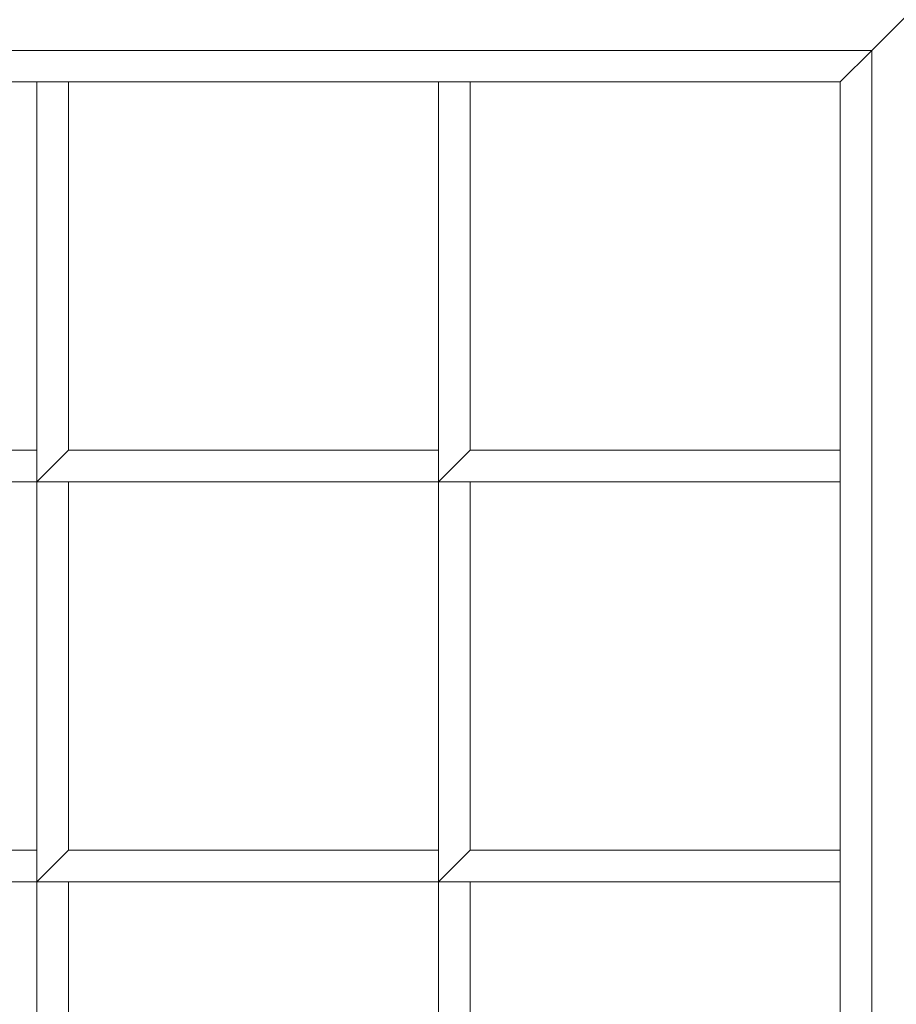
# Model space of a CAD drawing. Header units: inches. Extents: x 15 to 638, y -384 to 556.
# Tile 419 of 656: x 147.81 to 149.55, y 373.48 to 375.44. Entities that reach past the tile are written whole.
import ezdxf

# ---------------------------------------------------------------- set-up
doc = ezdxf.new("R2010")
doc.units = ezdxf.units.IN
doc.header["$MEASUREMENT"] = 0
for name, color, linetype, lineweight in [('A-CLNG', 13, 'Continuous', 9), ('A-FLOR', 192, 'Continuous', 9), ('A-ROOF', 132, 'Continuous', 9), ('M-EQPM', 90, 'Continuous', 9)]:
    doc.layers.add(name, color=color, linetype=linetype, lineweight=lineweight)

# ---------------------------------------------------------------- blocks, each defined once
blk = doc.blocks.new('Air Grill - 8_ x 16_-5608466-_3D_')
at = {"layer": 'M-EQPM'}
mesh = blk.add_polyface(dxfattribs=at)
corners = [(5.5, 9.5, 96), (-5.5, 9.5, 96), (-5.5, -9.5, 96), (5.5, -9.5, 96), (4, -8, 96), (-4, -8, 96), (-4, 8, 96), (4, 8, 96)]
mesh.append_faces([[corners[k] for k in face] for face in [(2, 5, 6, 1), (1, 6, 7, 0)]], dxfattribs={"vtx0": -1, "vtx2": -1})
mesh.append_faces([[corners[k] for k in face] for face in [(4, 5, 2, 3), (7, 4, 3, 0)]], dxfattribs={"vtx1": -1, "vtx3": -1})
mesh = blk.add_polyface(dxfattribs=at)
corners = [(5, -9, 95.75), (-5, -9, 95.75), (-5, 9, 95.75), (5, 9, 95.75), (4, 8, 95.75), (-4, 8, 95.75), (-4, -8, 95.75), (4, -8, 95.75)]
mesh.append_faces([[corners[k] for k in face] for face in [(2, 5, 6, 1), (1, 6, 7, 0)]], dxfattribs={"vtx0": -1, "vtx2": -1})
mesh.append_faces([[corners[k] for k in face] for face in [(4, 5, 2, 3), (7, 4, 3, 0)]], dxfattribs={"vtx1": -1, "vtx3": -1})
mesh = blk.add_polyface(dxfattribs=at)
corners = [(4.25, 8.25, 100), (-4.25, 8.25, 100), (-4.25, -8.25, 100), (4.25, -8.25, 100), (4, 8, 100), (4, -8, 100), (-4, -8, 100), (-4, 8, 100)]
mesh.append_faces([[corners[k] for k in face] for face in [(1, 7, 4, 0), (0, 4, 5, 3)]], dxfattribs={"vtx0": -1, "vtx2": -1})
mesh.append_faces([[corners[k] for k in face] for face in [(6, 7, 1, 2), (5, 6, 2, 3)]], dxfattribs={"vtx1": -1, "vtx3": -1})
mesh = blk.add_polyface(dxfattribs=at)
corners = [(4.25, 8.25, 96), (4.25, -8.25, 96), (-4.25, -8.25, 96), (-4.25, 8.25, 96), (4, 8, 96), (-4, 8, 96), (-4, -8, 96), (4, -8, 96)]
mesh.append_faces([[corners[k] for k in face] for face in [(2, 6, 7, 1), (1, 7, 4, 0)]], dxfattribs={"vtx0": -1, "vtx2": -1})
mesh.append_faces([[corners[k] for k in face] for face in [(5, 6, 2, 3), (4, 5, 3, 0)]], dxfattribs={"vtx1": -1, "vtx3": -1})
mesh = blk.add_polyface(dxfattribs=at)
corners = [(-4, -8, 96.75), (4, -8, 96.75), (4, 8, 96.75), (3.9375, 8, 96.75), (3.9375, -7.9375, 96.75), (-4, -7.9375, 96.75)]
mesh.append_faces([[corners[k] for k in face] for face in [(2, 3, 4, 1)]], dxfattribs={"vtx2": -1})
mesh.append_faces([[corners[k] for k in face] for face in [(4, 5, 0, 1)]], dxfattribs={"vtx3": -1})
mesh = blk.add_polyface(dxfattribs=at)
corners = [(-4, -8, 96), (-4, -7.9375, 96), (3.9375, -7.9375, 96), (3.9375, 8, 96), (4, 8, 96), (4, -8, 96)]
mesh.append_faces([[corners[k] for k in face] for face in [(0, 1, 2, 5)]], dxfattribs={"vtx2": -1})
mesh.append_faces([[corners[k] for k in face] for face in [(2, 3, 4, 5)]], dxfattribs={"vtx3": -1})
mesh = blk.add_polyface(dxfattribs=at)
corners = [(3.9375, 8, 96.75), (3.9375, 8, 96), (3.9375, -7.9375, 96), (3.9375, -7.9375, 96.75)]
mesh.append_faces([[corners[k] for k in face] for face in [(0, 1, 2, 3)]])
mesh = blk.add_polyface(dxfattribs=at)
corners = [(4, -8, 96.75), (4, -8, 96), (4, 8, 96), (4, 8, 96.75)]
mesh.append_faces([[corners[k] for k in face] for face in [(0, 1, 2, 3)]])
mesh = blk.add_polyface(dxfattribs=at)
corners = [(4, 8, 95.75), (4, -8, 95.75), (4, -8, 96), (4, 8, 96)]
mesh.append_faces([[corners[k] for k in face] for face in [(0, 1, 2, 3)]])
mesh = blk.add_polyface(dxfattribs=at)
corners = [(4, 8, 100), (4, 8, 96), (4, -8, 96), (4, -8, 100)]
mesh.append_faces([[corners[k] for k in face] for face in [(0, 1, 2, 3)]])
mesh = blk.add_polyface(dxfattribs=at)
corners = [(1.5563, -5.5469, 97), (1.5563, -6.3437, 97), (1.6187, -6.3437, 97), (1.6187, -5.6094, 97), (2.35, -5.6094, 97), (2.35, -5.5469, 97)]
mesh.append_faces([[corners[k] for k in face] for face in [(1, 2, 3, 0)]], dxfattribs={"vtx2": -1})
mesh.append_faces([[corners[k] for k in face] for face in [(3, 4, 5, 0)]], dxfattribs={"vtx3": -1})
mesh = blk.add_polyface(dxfattribs=at)
corners = [(1.5563, -5.5469, 96), (2.35, -5.5469, 96), (2.35, -5.6094, 96), (1.6187, -5.6094, 96), (1.6187, -6.3437, 96), (1.5563, -6.3437, 96)]
mesh.append_faces([[corners[k] for k in face] for face in [(1, 2, 3, 0)]], dxfattribs={"vtx2": -1})
mesh.append_faces([[corners[k] for k in face] for face in [(3, 4, 5, 0)]], dxfattribs={"vtx3": -1})
mesh = blk.add_polyface(dxfattribs=at)
corners = [(2.35, -5.5469, 97), (2.35, -6.3437, 97), (2.4125, -6.3437, 97), (2.4125, -5.6094, 97), (3.1437, -5.6094, 97), (3.1437, -5.5469, 97)]
mesh.append_faces([[corners[k] for k in face] for face in [(1, 2, 3, 0)]], dxfattribs={"vtx2": -1})
mesh.append_faces([[corners[k] for k in face] for face in [(3, 4, 5, 0)]], dxfattribs={"vtx3": -1})
mesh = blk.add_polyface(dxfattribs=at)
corners = [(2.35, -5.5469, 96), (3.1437, -5.5469, 96), (3.1437, -5.6094, 96), (2.4125, -5.6094, 96), (2.4125, -6.3437, 96), (2.35, -6.3437, 96)]
mesh.append_faces([[corners[k] for k in face] for face in [(1, 2, 3, 0)]], dxfattribs={"vtx2": -1})
mesh.append_faces([[corners[k] for k in face] for face in [(3, 4, 5, 0)]], dxfattribs={"vtx3": -1})
mesh = blk.add_polyface(dxfattribs=at)
corners = [(2.35, -5.5469, 97), (2.35, -5.5469, 96), (2.35, -6.3437, 96), (2.35, -6.3437, 97)]
mesh.append_faces([[corners[k] for k in face] for face in [(0, 1, 2, 3)]])
mesh = blk.add_polyface(dxfattribs=at)
corners = [(3.1437, -5.5469, 97), (3.1437, -6.3437, 97), (3.2063, -6.3437, 97), (3.2063, -5.6094, 97), (3.9375, -5.6094, 97), (3.9375, -5.5469, 97)]
mesh.append_faces([[corners[k] for k in face] for face in [(1, 2, 3, 0)]], dxfattribs={"vtx2": -1})
mesh.append_faces([[corners[k] for k in face] for face in [(3, 4, 5, 0)]], dxfattribs={"vtx3": -1})
mesh = blk.add_polyface(dxfattribs=at)
corners = [(3.1437, -5.5469, 96), (3.9375, -5.5469, 96), (3.9375, -5.6094, 96), (3.2063, -5.6094, 96), (3.2063, -6.3437, 96), (3.1437, -6.3437, 96)]
mesh.append_faces([[corners[k] for k in face] for face in [(1, 2, 3, 0)]], dxfattribs={"vtx2": -1})
mesh.append_faces([[corners[k] for k in face] for face in [(3, 4, 5, 0)]], dxfattribs={"vtx3": -1})
mesh = blk.add_polyface(dxfattribs=at)
corners = [(3.1437, -5.5469, 97), (3.1437, -5.5469, 96), (3.1437, -6.3437, 96), (3.1437, -6.3437, 97)]
mesh.append_faces([[corners[k] for k in face] for face in [(0, 1, 2, 3)]])
mesh = blk.add_polyface(dxfattribs=at)
corners = [(2.4125, -6.3437, 97), (2.4125, -6.3437, 96), (2.4125, -5.6094, 96), (2.4125, -5.6094, 97)]
mesh.append_faces([[corners[k] for k in face] for face in [(0, 1, 2, 3)]])
mesh = blk.add_polyface(dxfattribs=at)
corners = [(3.2063, -6.3437, 97), (3.2063, -6.3437, 96), (3.2063, -5.6094, 96), (3.2063, -5.6094, 97)]
mesh.append_faces([[corners[k] for k in face] for face in [(0, 1, 2, 3)]])
mesh = blk.add_polyface(dxfattribs=at)
corners = [(1.5563, -6.3437, 97), (1.5563, -7.1406, 97), (1.6187, -7.1406, 97), (1.6187, -6.4063, 97), (2.35, -6.4063, 97), (2.35, -6.3437, 97)]
mesh.append_faces([[corners[k] for k in face] for face in [(1, 2, 3, 0)]], dxfattribs={"vtx2": -1})
mesh.append_faces([[corners[k] for k in face] for face in [(3, 4, 5, 0)]], dxfattribs={"vtx3": -1})
mesh = blk.add_polyface(dxfattribs=at)
corners = [(1.5563, -6.3437, 96), (2.35, -6.3437, 96), (2.35, -6.4063, 96), (1.6187, -6.4063, 96), (1.6187, -7.1406, 96), (1.5563, -7.1406, 96)]
mesh.append_faces([[corners[k] for k in face] for face in [(1, 2, 3, 0)]], dxfattribs={"vtx2": -1})
mesh.append_faces([[corners[k] for k in face] for face in [(3, 4, 5, 0)]], dxfattribs={"vtx3": -1})
mesh = blk.add_polyface(dxfattribs=at)
corners = [(2.35, -6.3437, 97), (2.35, -6.3437, 96), (1.5563, -6.3437, 96), (1.5563, -6.3437, 97)]
mesh.append_faces([[corners[k] for k in face] for face in [(0, 1, 2, 3)]])
mesh = blk.add_polyface(dxfattribs=at)
corners = [(2.35, -6.3437, 97), (2.35, -6.3437, 96), (2.4125, -6.3437, 96), (2.4125, -6.3437, 97)]
mesh.append_faces([[corners[k] for k in face] for face in [(0, 1, 2, 3)]])
mesh = blk.add_polyface(dxfattribs=at)
corners = [(2.35, -6.3437, 97), (2.35, -7.1406, 97), (2.4125, -7.1406, 97), (2.4125, -6.4063, 97), (3.1437, -6.4063, 97), (3.1437, -6.3437, 97)]
mesh.append_faces([[corners[k] for k in face] for face in [(1, 2, 3, 0)]], dxfattribs={"vtx2": -1})
mesh.append_faces([[corners[k] for k in face] for face in [(3, 4, 5, 0)]], dxfattribs={"vtx3": -1})
mesh = blk.add_polyface(dxfattribs=at)
corners = [(2.35, -6.3437, 96), (3.1437, -6.3437, 96), (3.1437, -6.4063, 96), (2.4125, -6.4063, 96), (2.4125, -7.1406, 96), (2.35, -7.1406, 96)]
mesh.append_faces([[corners[k] for k in face] for face in [(1, 2, 3, 0)]], dxfattribs={"vtx2": -1})
mesh.append_faces([[corners[k] for k in face] for face in [(3, 4, 5, 0)]], dxfattribs={"vtx3": -1})
mesh = blk.add_polyface(dxfattribs=at)
corners = [(2.35, -6.3437, 97), (2.35, -6.3437, 96), (2.35, -7.1406, 96), (2.35, -7.1406, 97)]
mesh.append_faces([[corners[k] for k in face] for face in [(0, 1, 2, 3)]])
mesh = blk.add_polyface(dxfattribs=at)
corners = [(3.1437, -6.3437, 97), (3.1437, -6.3437, 96), (2.35, -6.3437, 96), (2.35, -6.3437, 97)]
mesh.append_faces([[corners[k] for k in face] for face in [(0, 1, 2, 3)]])
mesh = blk.add_polyface(dxfattribs=at)
corners = [(2.35, -6.4063, 97), (2.35, -6.4063, 96), (2.35, -6.3437, 96), (2.35, -6.3437, 97)]
mesh.append_faces([[corners[k] for k in face] for face in [(0, 1, 2, 3)]])
mesh = blk.add_polyface(dxfattribs=at)
corners = [(3.1437, -6.3437, 97), (3.1437, -6.3437, 96), (3.2063, -6.3437, 96), (3.2063, -6.3437, 97)]
mesh.append_faces([[corners[k] for k in face] for face in [(0, 1, 2, 3)]])
mesh = blk.add_polyface(dxfattribs=at)
corners = [(3.1437, -6.4063, 97), (3.1437, -6.4063, 96), (3.1437, -6.3437, 96), (3.1437, -6.3437, 97)]
mesh.append_faces([[corners[k] for k in face] for face in [(0, 1, 2, 3)]])
mesh = blk.add_polyface(dxfattribs=at)
corners = [(3.1437, -6.3437, 97), (3.1437, -7.1406, 97), (3.2063, -7.1406, 97), (3.2063, -6.4063, 97), (3.9375, -6.4063, 97), (3.9375, -6.3437, 97)]
mesh.append_faces([[corners[k] for k in face] for face in [(1, 2, 3, 0)]], dxfattribs={"vtx2": -1})
mesh.append_faces([[corners[k] for k in face] for face in [(3, 4, 5, 0)]], dxfattribs={"vtx3": -1})
mesh = blk.add_polyface(dxfattribs=at)
corners = [(3.1437, -6.3437, 96), (3.9375, -6.3437, 96), (3.9375, -6.4063, 96), (3.2063, -6.4063, 96), (3.2063, -7.1406, 96), (3.1437, -7.1406, 96)]
mesh.append_faces([[corners[k] for k in face] for face in [(1, 2, 3, 0)]], dxfattribs={"vtx2": -1})
mesh.append_faces([[corners[k] for k in face] for face in [(3, 4, 5, 0)]], dxfattribs={"vtx3": -1})
mesh = blk.add_polyface(dxfattribs=at)
corners = [(3.1437, -6.3437, 97), (3.1437, -6.3437, 96), (3.1437, -7.1406, 96), (3.1437, -7.1406, 97)]
mesh.append_faces([[corners[k] for k in face] for face in [(0, 1, 2, 3)]])
mesh = blk.add_polyface(dxfattribs=at)
corners = [(3.9375, -6.3437, 97), (3.9375, -6.3437, 96), (3.1437, -6.3437, 96), (3.1437, -6.3437, 97)]
mesh.append_faces([[corners[k] for k in face] for face in [(0, 1, 2, 3)]])
mesh = blk.add_polyface(dxfattribs=at)
corners = [(3.9375, -6.4063, 97), (3.9375, -6.4063, 96), (3.9375, -6.3437, 96), (3.9375, -6.3437, 97)]
mesh.append_faces([[corners[k] for k in face] for face in [(0, 1, 2, 3)]])
mesh = blk.add_polyface(dxfattribs=at)
corners = [(1.6187, -6.4063, 97), (1.6187, -6.4063, 96), (2.35, -6.4063, 96), (2.35, -6.4063, 97)]
mesh.append_faces([[corners[k] for k in face] for face in [(0, 1, 2, 3)]])
mesh = blk.add_polyface(dxfattribs=at)
corners = [(2.4125, -7.1406, 97), (2.4125, -7.1406, 96), (2.4125, -6.4063, 96), (2.4125, -6.4063, 97)]
mesh.append_faces([[corners[k] for k in face] for face in [(0, 1, 2, 3)]])
mesh = blk.add_polyface(dxfattribs=at)
corners = [(2.4125, -6.4063, 97), (2.4125, -6.4063, 96), (3.1437, -6.4063, 96), (3.1437, -6.4063, 97)]
mesh.append_faces([[corners[k] for k in face] for face in [(0, 1, 2, 3)]])
mesh = blk.add_polyface(dxfattribs=at)
corners = [(3.2063, -7.1406, 97), (3.2063, -7.1406, 96), (3.2063, -6.4063, 96), (3.2063, -6.4063, 97)]
mesh.append_faces([[corners[k] for k in face] for face in [(0, 1, 2, 3)]])
mesh = blk.add_polyface(dxfattribs=at)
corners = [(3.2063, -6.4063, 97), (3.2063, -6.4063, 96), (3.9375, -6.4063, 96), (3.9375, -6.4063, 97)]
mesh.append_faces([[corners[k] for k in face] for face in [(0, 1, 2, 3)]])
mesh = blk.add_polyface(dxfattribs=at)
corners = [(1.5563, -7.1406, 97), (1.5563, -7.9375, 97), (1.6187, -7.9375, 97), (1.6187, -7.2031, 97), (2.35, -7.2031, 97), (2.35, -7.1406, 97)]
mesh.append_faces([[corners[k] for k in face] for face in [(1, 2, 3, 0)]], dxfattribs={"vtx2": -1})
mesh.append_faces([[corners[k] for k in face] for face in [(3, 4, 5, 0)]], dxfattribs={"vtx3": -1})
mesh = blk.add_polyface(dxfattribs=at)
corners = [(1.5563, -7.1406, 96), (2.35, -7.1406, 96), (2.35, -7.2031, 96), (1.6187, -7.2031, 96), (1.6187, -7.9375, 96), (1.5563, -7.9375, 96)]
mesh.append_faces([[corners[k] for k in face] for face in [(1, 2, 3, 0)]], dxfattribs={"vtx2": -1})
mesh.append_faces([[corners[k] for k in face] for face in [(3, 4, 5, 0)]], dxfattribs={"vtx3": -1})
mesh = blk.add_polyface(dxfattribs=at)
corners = [(2.35, -7.1406, 97), (2.35, -7.1406, 96), (1.5563, -7.1406, 96), (1.5563, -7.1406, 97)]
mesh.append_faces([[corners[k] for k in face] for face in [(0, 1, 2, 3)]])
mesh = blk.add_polyface(dxfattribs=at)
corners = [(2.35, -7.1406, 97), (2.35, -7.1406, 96), (2.4125, -7.1406, 96), (2.4125, -7.1406, 97)]
mesh.append_faces([[corners[k] for k in face] for face in [(0, 1, 2, 3)]])
mesh = blk.add_polyface(dxfattribs=at)
corners = [(2.35, -7.1406, 97), (2.35, -7.9375, 97), (2.4125, -7.9375, 97), (2.4125, -7.2031, 97), (3.1437, -7.2031, 97), (3.1437, -7.1406, 97)]
mesh.append_faces([[corners[k] for k in face] for face in [(1, 2, 3, 0)]], dxfattribs={"vtx2": -1})
mesh.append_faces([[corners[k] for k in face] for face in [(3, 4, 5, 0)]], dxfattribs={"vtx3": -1})
mesh = blk.add_polyface(dxfattribs=at)
corners = [(2.35, -7.1406, 96), (3.1437, -7.1406, 96), (3.1437, -7.2031, 96), (2.4125, -7.2031, 96), (2.4125, -7.9375, 96), (2.35, -7.9375, 96)]
mesh.append_faces([[corners[k] for k in face] for face in [(1, 2, 3, 0)]], dxfattribs={"vtx2": -1})
mesh.append_faces([[corners[k] for k in face] for face in [(3, 4, 5, 0)]], dxfattribs={"vtx3": -1})
mesh = blk.add_polyface(dxfattribs=at)
corners = [(2.35, -7.1406, 97), (2.35, -7.1406, 96), (2.35, -7.9375, 96), (2.35, -7.9375, 97)]
mesh.append_faces([[corners[k] for k in face] for face in [(0, 1, 2, 3)]])
mesh = blk.add_polyface(dxfattribs=at)
corners = [(3.1437, -7.1406, 97), (3.1437, -7.1406, 96), (2.35, -7.1406, 96), (2.35, -7.1406, 97)]
mesh.append_faces([[corners[k] for k in face] for face in [(0, 1, 2, 3)]])
mesh = blk.add_polyface(dxfattribs=at)
corners = [(2.35, -7.2031, 97), (2.35, -7.2031, 96), (2.35, -7.1406, 96), (2.35, -7.1406, 97)]
mesh.append_faces([[corners[k] for k in face] for face in [(0, 1, 2, 3)]])
mesh = blk.add_polyface(dxfattribs=at)
corners = [(3.1437, -7.1406, 97), (3.1437, -7.1406, 96), (3.2063, -7.1406, 96), (3.2063, -7.1406, 97)]
mesh.append_faces([[corners[k] for k in face] for face in [(0, 1, 2, 3)]])
mesh = blk.add_polyface(dxfattribs=at)
corners = [(3.1437, -7.2031, 97), (3.1437, -7.2031, 96), (3.1437, -7.1406, 96), (3.1437, -7.1406, 97)]
mesh.append_faces([[corners[k] for k in face] for face in [(0, 1, 2, 3)]])
mesh = blk.add_polyface(dxfattribs=at)
corners = [(3.1437, -7.1406, 97), (3.1437, -7.9375, 97), (3.2063, -7.9375, 97), (3.2063, -7.2031, 97), (3.9375, -7.2031, 97), (3.9375, -7.1406, 97)]
mesh.append_faces([[corners[k] for k in face] for face in [(1, 2, 3, 0)]], dxfattribs={"vtx2": -1})
mesh.append_faces([[corners[k] for k in face] for face in [(3, 4, 5, 0)]], dxfattribs={"vtx3": -1})
mesh = blk.add_polyface(dxfattribs=at)
corners = [(3.1437, -7.1406, 96), (3.9375, -7.1406, 96), (3.9375, -7.2031, 96), (3.2063, -7.2031, 96), (3.2063, -7.9375, 96), (3.1437, -7.9375, 96)]
mesh.append_faces([[corners[k] for k in face] for face in [(1, 2, 3, 0)]], dxfattribs={"vtx2": -1})
mesh.append_faces([[corners[k] for k in face] for face in [(3, 4, 5, 0)]], dxfattribs={"vtx3": -1})
mesh = blk.add_polyface(dxfattribs=at)
corners = [(3.1437, -7.1406, 97), (3.1437, -7.1406, 96), (3.1437, -7.9375, 96), (3.1437, -7.9375, 97)]
mesh.append_faces([[corners[k] for k in face] for face in [(0, 1, 2, 3)]])
mesh = blk.add_polyface(dxfattribs=at)
corners = [(3.9375, -7.1406, 97), (3.9375, -7.1406, 96), (3.1437, -7.1406, 96), (3.1437, -7.1406, 97)]
mesh.append_faces([[corners[k] for k in face] for face in [(0, 1, 2, 3)]])
mesh = blk.add_polyface(dxfattribs=at)
corners = [(3.9375, -7.2031, 97), (3.9375, -7.2031, 96), (3.9375, -7.1406, 96), (3.9375, -7.1406, 97)]
mesh.append_faces([[corners[k] for k in face] for face in [(0, 1, 2, 3)]])
mesh = blk.add_polyface(dxfattribs=at)
corners = [(1.6187, -7.2031, 97), (1.6187, -7.2031, 96), (2.35, -7.2031, 96), (2.35, -7.2031, 97)]
mesh.append_faces([[corners[k] for k in face] for face in [(0, 1, 2, 3)]])
mesh = blk.add_polyface(dxfattribs=at)
corners = [(2.4125, -7.9375, 97), (2.4125, -7.9375, 96), (2.4125, -7.2031, 96), (2.4125, -7.2031, 97)]
mesh.append_faces([[corners[k] for k in face] for face in [(0, 1, 2, 3)]])
mesh = blk.add_polyface(dxfattribs=at)
corners = [(2.4125, -7.2031, 97), (2.4125, -7.2031, 96), (3.1437, -7.2031, 96), (3.1437, -7.2031, 97)]
mesh.append_faces([[corners[k] for k in face] for face in [(0, 1, 2, 3)]])
mesh = blk.add_polyface(dxfattribs=at)
corners = [(3.2063, -7.9375, 97), (3.2063, -7.9375, 96), (3.2063, -7.2031, 96), (3.2063, -7.2031, 97)]
mesh.append_faces([[corners[k] for k in face] for face in [(0, 1, 2, 3)]])
mesh = blk.add_polyface(dxfattribs=at)
corners = [(3.2063, -7.2031, 97), (3.2063, -7.2031, 96), (3.9375, -7.2031, 96), (3.9375, -7.2031, 97)]
mesh.append_faces([[corners[k] for k in face] for face in [(0, 1, 2, 3)]])
mesh = blk.add_polyface(dxfattribs=at)
corners = [(3.9375, -7.9375, 96.75), (3.9375, -7.9375, 96), (-4, -7.9375, 96), (-4, -7.9375, 96.75)]
mesh.append_faces([[corners[k] for k in face] for face in [(0, 1, 2, 3)]])
mesh = blk.add_polyface(dxfattribs=at)
corners = [(2.35, -7.9375, 97), (2.35, -7.9375, 96), (2.4125, -7.9375, 96), (2.4125, -7.9375, 97)]
mesh.append_faces([[corners[k] for k in face] for face in [(0, 1, 2, 3)]])
mesh = blk.add_polyface(dxfattribs=at)
corners = [(3.1437, -7.9375, 97), (3.1437, -7.9375, 96), (3.2063, -7.9375, 96), (3.2063, -7.9375, 97)]
mesh.append_faces([[corners[k] for k in face] for face in [(0, 1, 2, 3)]])
mesh = blk.add_polyface(dxfattribs=at)
corners = [(-4, -8, 96.75), (-4, -8, 96), (4, -8, 96), (4, -8, 96.75)]
mesh.append_faces([[corners[k] for k in face] for face in [(0, 1, 2, 3)]])
mesh = blk.add_polyface(dxfattribs=at)
corners = [(4, -8, 95.75), (-4, -8, 95.75), (-4, -8, 96), (4, -8, 96)]
mesh.append_faces([[corners[k] for k in face] for face in [(0, 1, 2, 3)]])
mesh = blk.add_polyface(dxfattribs=at)
corners = [(4, -8, 100), (4, -8, 96), (-4, -8, 96), (-4, -8, 100)]
mesh.append_faces([[corners[k] for k in face] for face in [(0, 1, 2, 3)]])

msp = doc.modelspace()

# ---------------------------------------------------------------- block references
at = {"layer": 'M-EQPM', "rotation": 89.9999999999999}
msp.add_blockref('Air Grill - 8_ x 16_-5608466-_3D_', (141.5, 371.375, 12), dxfattribs=at)

# ---------------------------------------------------------------- meshes
at = {"layer": 'A-CLNG'}
mesh = msp.add_polyface(dxfattribs=at)
corners = [(169.5, 390.875, 110.0472), (115.4919, 390.875, 110.0472), (115.4919, 276.5, 110.0472), (169.5, 276.5, 110.0472), (133.25, 375.625, 110.0472), (149.75, 375.625, 110.0472), (149.75, 367.125, 110.0472), (133.25, 367.125, 110.0472)]
mesh.append_faces([[corners[k] for k in face] for face in [(7, 2, 6)]], dxfattribs={"vtx0": -1, "vtx1": -1})
mesh.append_faces([[corners[k] for k in face] for face in [(0, 5, 6), (5, 0, 1, 4)]], dxfattribs={"vtx0": -1, "vtx2": -1})
mesh.append_faces([[corners[k] for k in face] for face in [(6, 2, 3, 0)]], dxfattribs={"vtx0": -1, "vtx3": -1})
mesh.append_faces([[corners[k] for k in face] for face in [(7, 4, 1, 2)]], dxfattribs={"vtx1": -1, "vtx3": -1})
mesh = msp.add_polyface(dxfattribs=at)
corners = [(169.5, 390.875, 108), (169.5, 276.5, 108), (115.4919, 276.5, 108), (115.4919, 390.875, 108), (161.736, 359.1317, 108), (115.736, 359.1317, 108), (115.736, 349.1317, 108), (161.736, 349.1317, 108), (133.25, 375.625, 108), (133.25, 367.125, 108), (149.75, 367.125, 108), (149.75, 375.625, 108)]
mesh.append_faces([[corners[k] for k in face] for face in [(5, 3, 8, 9)]], dxfattribs={"vtx0": -1, "vtx1": -1, "vtx3": -1})
mesh.append_faces([[corners[k] for k in face] for face in [(6, 2, 3, 5), (2, 6, 7, 1)]], dxfattribs={"vtx0": -1, "vtx2": -1})
mesh.append_faces([[corners[k] for k in face] for face in [(4, 10, 11, 0)]], dxfattribs={"vtx0": -1, "vtx2": -1, "vtx3": -1})
mesh.append_faces([[corners[k] for k in face] for face in [(11, 8, 3, 0), (4, 5, 9, 10), (7, 4, 0, 1)]], dxfattribs={"vtx1": -1, "vtx3": -1})
at = {"layer": 'A-FLOR'}
mesh = msp.add_polyface(dxfattribs=at)
corners = [(34.9919, -40.32, -2), (35.9919, -40.32, -2), (35.9919, 270, -2), (33.9919, 270, -2), (33.9919, 351, -2), (31.9919, 351, -2), (31.9919, 443, -2), (171.25, 443, -2), (171.25, 444, -2), (478.25, 444, -2), (478.25, 445.5, -2), (612, 445.5, -2), (612, 273.5, -2), (610, 273.5, -2), (610, -38.57, -2), (614.75, -38.57, -2), (614.75, -307.5, -2), (528, -307.5, -2), (528, -314.25, -2), (184.75, -314.25, -2), (184.75, -279.55, -2), (109.75, -279.55, -2), (109.75, -229.75, -2), (132.5, -229.75, -2), (132.5, -176.25, -2), (34.9919, -176.25, -2)]
mesh.append_faces([[corners[k] for k in face] for face in [(14, 17, 24)]], dxfattribs={"vtx0": -1, "vtx1": -1, "vtx2": -1})
mesh.append_faces([[corners[k] for k in face] for face in [(20, 23, 24, 17)]], dxfattribs={"vtx0": -1, "vtx2": -1, "vtx3": -1})
mesh.append_faces([[corners[k] for k in face] for face in [(19, 20, 17, 18)]], dxfattribs={"vtx1": -1})
mesh.append_faces([[corners[k] for k in face] for face in [(1, 2, 14, 24), (13, 14, 2, 7)]], dxfattribs={"vtx1": -1, "vtx2": -1, "vtx3": -1})
mesh.append_faces([[corners[k] for k in face] for face in [(25, 0, 1, 24), (21, 22, 23, 20), (9, 10, 11)]], dxfattribs={"vtx2": -1})
mesh.append_faces([[corners[k] for k in face] for face in [(2, 3, 4, 7), (7, 8, 9, 13), (11, 12, 13, 9)]], dxfattribs={"vtx2": -1, "vtx3": -1})
mesh.append_faces([[corners[k] for k in face] for face in [(4, 5, 6, 7), (14, 15, 16, 17)]], dxfattribs={"vtx3": -1})
mesh = msp.add_polyface(dxfattribs=at)
corners = [(34.9919, -40.32), (34.9919, -176.25), (132.5, -176.25), (132.5, -229.75), (109.75, -229.75), (109.75, -279.55), (184.75, -279.55), (184.75, -314.25), (528, -314.25), (528, -307.5), (614.75, -307.5), (614.75, -38.57), (610, -38.57), (610, 273.5), (612, 273.5), (612, 445.5), (478.25, 445.5), (478.25, 444), (171.25, 444), (171.25, 443), (31.9919, 443), (31.9919, 351), (33.9919, 351), (33.9919, 270), (35.9919, 270), (35.9919, -40.32)]
mesh.append_faces([[corners[k] for k in face] for face in [(9, 6, 7, 8)]], dxfattribs={"vtx0": -1})
mesh.append_faces([[corners[k] for k in face] for face in [(3, 6, 2)]], dxfattribs={"vtx0": -1, "vtx1": -1})
mesh.append_faces([[corners[k] for k in face] for face in [(2, 6, 9, 12)]], dxfattribs={"vtx0": -1, "vtx1": -1, "vtx2": -1, "vtx3": -1})
mesh.append_faces([[corners[k] for k in face] for face in [(24, 12, 13, 19), (12, 24, 25, 2)]], dxfattribs={"vtx0": -1, "vtx2": -1, "vtx3": -1})
mesh.append_faces([[corners[k] for k in face] for face in [(16, 17, 15)]], dxfattribs={"vtx1": -1})
mesh.append_faces([[corners[k] for k in face] for face in [(10, 11, 12, 9), (20, 21, 22, 19)]], dxfattribs={"vtx2": -1})
mesh.append_faces([[corners[k] for k in face] for face in [(13, 14, 15, 17), (17, 18, 19, 13), (22, 23, 24, 19)]], dxfattribs={"vtx2": -1, "vtx3": -1})
mesh.append_faces([[corners[k] for k in face] for face in [(3, 4, 5, 6), (25, 0, 1, 2)]], dxfattribs={"vtx3": -1})
at = {"layer": 'A-ROOF'}
mesh = msp.add_polyface(dxfattribs=at)
corners = [(614, 445.5, 132), (614, -33.5, 132), (33.9919, -33.5, 132), (33.9919, 445.5, 132)]
mesh.append_faces([[corners[k] for k in face] for face in [(0, 1, 2, 3)]])
mesh = msp.add_polyface(dxfattribs=at)
corners = [(33.9919, 445.5, 143.5), (33.9919, -33.5, 143.5), (614, -33.5, 143.5), (614, 445.5, 143.5)]
mesh.append_faces([[corners[k] for k in face] for face in [(0, 1, 2, 3)]])

doc.saveas('drawing.dxf')
